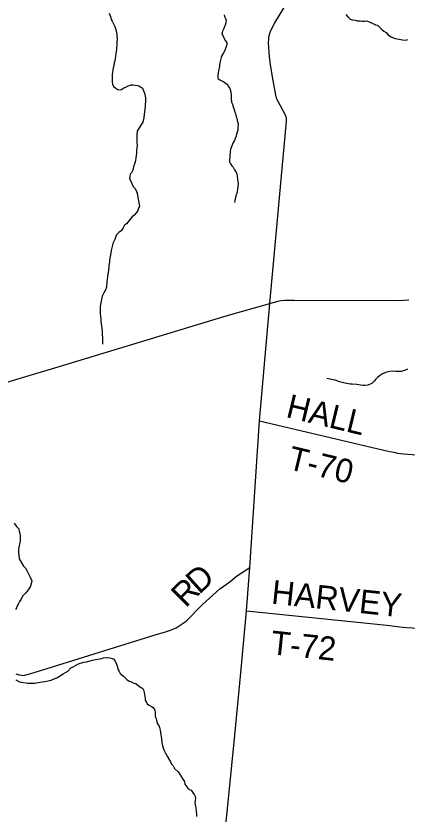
# Model space of a CAD drawing. Extents: x 1310247 to 1664935, y 235267 to 584339.
# Drawn here: x 1481469 to 1486412, y 346148 to 356246 of the extents above; entities that cross this region are included whole.
import ezdxf

# ---------------------------------------------------------------- set-up
doc = ezdxf.new("R2010")
doc.units = 0
for name, color, linetype in [('GM_X_County_Road', 7, 'Continuous'), ('GM_X_Minor_River', 7, 'Continuous'), ('GM_X_Township_Road', 7, 'Continuous'), ('GM_X_Township_Road_Text', 7, 'Continuous')]:
    doc.layers.add(name, color=color, linetype=linetype)

msp = doc.modelspace()

# ---------------------------------------------------------------- linework, layer by layer
at = {"layer": 'GM_X_County_Road'}
for points in [[(1484677, 352606), (1484877, 354775), (1484888, 354909), (1484889, 354943), (1484886, 354971), (1484871, 354997), (1484781, 355162), (1484764, 355193), (1484753, 355243), (1484718, 355428), (1484684, 355626), (1484673, 355731), (1484661, 355903), (1484665, 355961), (1484670, 355997), (1484687, 356053), (1484740, 356160), (1484893, 356409)], [(1480024, 351214), (1482002, 351808), (1484127, 352452), (1484677, 352606), (1484780, 352636), (1484822, 352647), (1484868, 352651), (1484983, 352650), (1486309, 352646), (1486367, 352648), (1486436, 352655)], [(1483995, 344844), (1484138, 346172), (1484233, 347146), (1484309, 347936), (1484382, 348720), (1484426, 349267), (1484546, 351125), (1484677, 352606)]]:
    msp.add_lwpolyline(points, dxfattribs=at)
at = {"layer": 'GM_X_Minor_River'}
for points in [[(1482646, 356281), (1482665, 356238), (1482673, 356202), (1482684, 356181), (1482704, 356139), (1482719, 356114), (1482729, 356076), (1482734, 356052), (1482743, 356010), (1482745, 355983), (1482747, 355961), (1482744, 355913), (1482743, 355873), (1482740, 355843), (1482738, 355819), (1482733, 355773), (1482728, 355733), (1482724, 355708), (1482717, 355680), (1482711, 355654), (1482704, 355616), (1482696, 355590), (1482693, 355566), (1482687, 355530), (1482684, 355508), (1482683, 355450), (1482686, 355406), (1482690, 355384), (1482701, 355355), (1482731, 355331), (1482755, 355314), (1482793, 355311), (1482832, 355337), (1482858, 355344), (1482887, 355362), (1482927, 355373), (1482951, 355373), (1482975, 355371), (1482999, 355366), (1483023, 355360), (1483043, 355349), (1483067, 355331), (1483084, 355288), (1483094, 355268), (1483101, 355230), (1483107, 355208), (1483108, 355161), (1483103, 355131), (1483101, 355107), (1483098, 355061), (1483092, 355037), (1483087, 354999), (1483084, 354963), (1483080, 354939), (1483071, 354901), (1483026, 354831), (1482999, 354790), (1482996, 354743), (1482997, 354715), (1482997, 354687), (1482998, 354643), (1483000, 354609), (1482994, 354542), (1482992, 354506), (1482989, 354486), (1482983, 354448), (1482978, 354420), (1482976, 354398), (1482967, 354372), (1482959, 354352), (1482950, 354316), (1482946, 354296), (1482929, 354262), (1482914, 354242), (1482906, 354210), (1482905, 354190), (1482911, 354170), (1482927, 354140), (1482938, 354115), (1482956, 354085), (1482976, 354063), (1482991, 354026), (1483001, 354004), (1483006, 353976), (1483010, 353951), (1483026, 353861), (1483030, 353835), (1483019, 353813), (1483007, 353783), (1482992, 353757), (1482963, 353727), (1482939, 353706), (1482914, 353676), (1482881, 353638)], [(1484101, 356258), (1484106, 356237), (1484118, 356215), (1484124, 356191), (1484121, 356157), (1484112, 356131), (1484106, 356111), (1484094, 356089), (1484081, 356053), (1484072, 356021), (1484082, 355997), (1484097, 355970), (1484117, 355930), (1484132, 355905), (1484136, 355883), (1484125, 355853), (1484104, 355801), (1484086, 355770), (1484069, 355744), (1484061, 355720), (1484047, 355652), (1484043, 355628), (1484041, 355608), (1484032, 355574), (1484028, 355552), (1484023, 355526), (1484020, 355495), (1484022, 355473), (1484022, 355453), (1484046, 355439), (1484097, 355414), (1484117, 355397), (1484137, 355383), (1484155, 355352), (1484174, 355328), (1484183, 355284), (1484189, 355229), (1484190, 355201), (1484195, 355157), (1484205, 355131), (1484210, 355110), (1484228, 355064), (1484231, 355042), (1484245, 355009), (1484254, 354971), (1484262, 354951), (1484265, 354923), (1484273, 354896), (1484276, 354870), (1484274, 354840), (1484271, 354800), (1484258, 354752), (1484250, 354724), (1484239, 354696), (1484229, 354672), (1484216, 354644), (1484206, 354624), (1484199, 354604), (1484189, 354580), (1484182, 354556), (1484178, 354532), (1484171, 354464), (1484168, 354422), (1484167, 354400), (1484181, 354373), (1484197, 354349), (1484216, 354331), (1484232, 354300), (1484246, 354278), (1484257, 354256), (1484263, 354225), (1484270, 354177), (1484273, 354151), (1484277, 354123), (1484270, 354050), (1484259, 354004), (1484248, 353968), (1484241, 353930), (1484235, 353910), (1484230, 353884)], [(1485639, 356265), (1485667, 356232), (1485694, 356206)], [(1485694, 356206), (1485720, 356195), (1485754, 356193), (1485782, 356184), (1485818, 356182), (1485844, 356179), (1485874, 356179), (1485904, 356182), (1485940, 356169), (1485969, 356153), (1486013, 356134), (1486039, 356130), (1486063, 356103), (1486088, 356077), (1486120, 356052), (1486146, 356038), (1486173, 356007), (1486203, 355986), (1486251, 355964), (1486282, 355957), (1486312, 355950), (1486354, 355942), (1486392, 355939), (1486420, 355947)], [(1482881, 353638), (1482865, 353614), (1482842, 353597), (1482822, 353565), (1482799, 353529), (1482771, 353507), (1482740, 353478), (1482729, 353456), (1482717, 353418), (1482694, 353366), (1482687, 353346), (1482674, 353280), (1482665, 353224), (1482654, 353182), (1482652, 353160), (1482649, 353130), (1482644, 353088), (1482644, 353062), (1482635, 353000), (1482626, 352959), (1482624, 352939), (1482621, 352917), (1482618, 352881), (1482616, 352855), (1482614, 352835), (1482613, 352813), (1482599, 352781), (1482586, 352761), (1482576, 352733), (1482559, 352699), (1482553, 352679), (1482548, 352659), (1482544, 352637), (1482537, 352595), (1482534, 352569), (1482533, 352505), (1482535, 352483), (1482536, 352445), (1482540, 352417), (1482543, 352384), (1482545, 352356), (1482548, 352324), (1482553, 352290), (1482557, 352260), (1482559, 352237), (1482560, 352207), (1482562, 352183), (1482563, 352147), (1482562, 352093)], [(1486419, 351776), (1486379, 351760), (1486334, 351749), (1486296, 351746), (1486270, 351748), (1486230, 351751), (1486196, 351749), (1486151, 351738), (1486103, 351719), (1486062, 351693), (1486037, 351672), (1486015, 351646), (1485996, 351624), (1485966, 351597), (1485945, 351585), (1485917, 351573), (1485879, 351572), (1485855, 351572), (1485829, 351575), (1485801, 351577), (1485779, 351582), (1485718, 351589), (1485694, 351589), (1485650, 351596), (1485624, 351598), (1485574, 351611), (1485548, 351620), (1485502, 351637), (1485476, 351643), (1485420, 351654), (1485400, 351659)], [(1481448, 349828), (1481477, 349785), (1481503, 349755), (1481508, 349723), (1481516, 349700), (1481523, 349660), (1481522, 349630), (1481520, 349602), (1481513, 349564), (1481506, 349524), (1481500, 349496), (1481499, 349466), (1481501, 349444), (1481503, 349423), (1481510, 349379), (1481533, 349335), (1481566, 349286), (1481588, 349257), (1481604, 349229), (1481627, 349186), (1481650, 349146), (1481668, 349099), (1481665, 349077), (1481654, 349033), (1481640, 349012), (1481621, 348986), (1481609, 348966), (1481590, 348944), (1481553, 348905), (1481533, 348865), (1481512, 348837), (1481497, 348805), (1481485, 348781), (1481474, 348759), (1481464, 348737)], [(1481466, 347848), (1481504, 347823), (1481532, 347817), (1481592, 347810), (1481614, 347805), (1481660, 347802), (1481708, 347806), (1481751, 347811), (1481801, 347820), (1481833, 347826), (1481914, 347842), (1481959, 347864), (1481987, 347871), (1482019, 347891), (1482064, 347920), (1482123, 347955), (1482162, 347999), (1482192, 348010), (1482251, 348045), (1482280, 348057), (1482302, 348063), (1482326, 348068), (1482366, 348075), (1482391, 348081), (1482437, 348094), (1482473, 348102), (1482552, 348116)], [(1482552, 348116), (1482576, 348124), (1482619, 348127), (1482657, 348123), (1482683, 348118), (1482709, 348108), (1482720, 348088), (1482736, 348055), (1482749, 348017), (1482761, 347974), (1482774, 347952), (1482786, 347928), (1482827, 347891), (1482847, 347870), (1482869, 347850), (1482891, 347834), (1482929, 347821), (1482959, 347806), (1482985, 347798), (1483018, 347771), (1483072, 347738), (1483082, 347718), (1483087, 347688), (1483096, 347635), (1483100, 347611), (1483103, 347591), (1483113, 347569), (1483133, 347538), (1483152, 347526), (1483182, 347509), (1483202, 347495), (1483224, 347462), (1483227, 347438), (1483229, 347410), (1483230, 347386), (1483242, 347354), (1483249, 347314), (1483259, 347291), (1483274, 347269), (1483284, 347241), (1483293, 347208), (1483297, 347178), (1483300, 347152), (1483304, 347124), (1483310, 347102), (1483313, 347049), (1483320, 347011), (1483339, 346961), (1483360, 346918), (1483378, 346882), (1483411, 346829), (1483423, 346807), (1483434, 346778), (1483454, 346760), (1483474, 346725), (1483519, 346682), (1483535, 346656), (1483556, 346624), (1483578, 346589), (1483597, 346561), (1483603, 346526), (1483640, 346476), (1483660, 346457), (1483682, 346449), (1483699, 346426), (1483719, 346396), (1483732, 346370), (1483736, 346345), (1483734, 346321), (1483731, 346291), (1483733, 346269), (1483736, 346249), (1483742, 346227), (1483747, 346185), (1483750, 346148), (1483750, 346116)]]:
    msp.add_lwpolyline(points, dxfattribs=at)
at = {"layer": 'GM_X_Township_Road'}
for points in [[(1484546, 351125), (1486118, 350752), (1486196, 350734), (1486244, 350725), (1486293, 350714), (1486365, 350706), (1486747, 350676), (1487468, 350612), (1487486, 350616), (1487498, 350630), (1487507, 350656), (1487512, 350705)], [(1481468, 347924), (1481513, 347908), (1481566, 347903), (1481658, 347926), (1481862, 347990), (1483239, 348419), (1483348, 348449), (1483424, 348475), (1483493, 348504), (1483620, 348587), (1483827, 348800), (1484047, 348999), (1484173, 349088), (1484256, 349157), (1484426, 349267)], [(1484382, 348720), (1485537, 348599), (1486155, 348536), (1486319, 348517), (1486404, 348508), (1486558, 348499)]]:
    msp.add_lwpolyline(points, dxfattribs=at)

# ---------------------------------------------------------------- texts
at = {"layer": 'GM_X_Township_Road_Text'}
for s, rotation, p in [('HALL', 346.4641, (1484869, 351173)), ('T-70', 346.4766, (1484888, 350516)), ('D', 41.9333, (1483784, 348920)), ('R', 44.9696, (1483613, 348749)), ('HARVEY', 353.9128, (1484688, 348812)), ('T-72', 353.9725, (1484678, 348172))]:
    msp.add_text(s, height=300, rotation=rotation, dxfattribs=at).set_placement(p)

doc.saveas('drawing.dxf')
